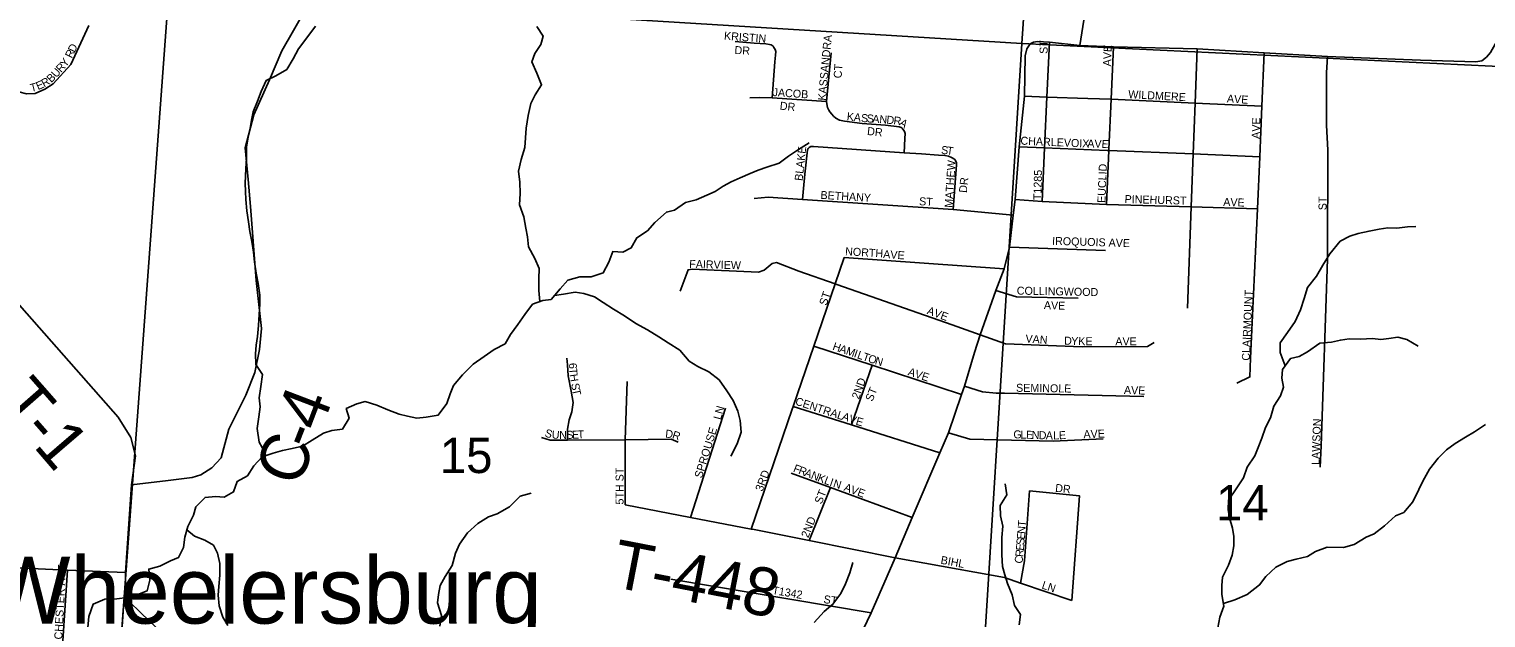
# Model space of a CAD drawing. Extents: x 1624196 to 2029251, y 146837 to 440034.
# Drawn here: x 1866006 to 1875106, y 266685 to 270363 of the extents above; entities that cross this region are included whole.
import ezdxf

# ---------------------------------------------------------------- set-up
doc = ezdxf.new("R2010")
doc.units = 0
for name, color, linetype in [('GM_X_County_Road', 7, 'Continuous'), ('GM_X_County_Road_Text', 7, 'Continuous'), ('GM_X_Minor_River', 7, 'Continuous'), ('GM_X_Section', 7, 'Continuous'), ('GM_X_Section_Text', 7, 'Continuous'), ('GM_X_Township_Road', 7, 'Continuous'), ('GM_X_Township_Road_Text', 7, 'Continuous'), ('GM_X_Township_Subdivision', 7, 'Continuous'), ('GM_X_Township_Subdivision_Text', 7, 'Continuous'), ('GM_X_Unincorporated_Text', 7, 'Continuous')]:
    doc.layers.add(name, color=color, linetype=linetype)

msp = doc.modelspace()

# ---------------------------------------------------------------- linework, layer by layer
at = {"layer": 'GM_X_County_Road'}
for points in [[(1874117, 270192.6), (1874698.8, 270168.5), (1875042.6, 270159.9), (1875081.1, 270165), (1875109.3, 270188.1), (1875135, 270217.6), (1875351.7, 270606.8), (1875769.6, 271254.1), (1875787.2, 271394.5), (1875819.1, 271649.1), (1875905.2, 272336.6), (1875937.3, 272473.6), (1875977.2, 272643.9), (1876018.7, 272820.9)], [(1866646.8, 267515.1), (1866874.7, 267543), (1867025.1, 267561.1), (1867079.3, 267579.1), (1867148.5, 267621.3), (1867205.7, 267684.5), (1867254.5, 267863.2), (1867359.7, 268076.7), (1867416.6, 268218.5), (1867445.5, 268362.4), (1867458.4, 268492.5), (1867424.5, 268793.1), (1867389.6, 269254), (1867374.8, 269424.3), (1867356.1, 269620.7), (1867409.5, 269828.6), (1867508.7, 270046.1), (1867585.8, 270227.8), (1867820.2, 270640.6), (1867879, 270770.3), (1867927.8, 270896.1), (1867954.6, 271036.1), (1867980.5, 271310.3), (1868041.8, 271781.7)], [(1872569.8, 270260.4), (1872707.4, 271134.1)], [(1871091.4, 266352.4), (1871266.7, 266715.6), (1871416.2, 267060.3), (1871522.7, 267310.7), (1871694.9, 267715.2), (1871748.7, 267841.5), (1871829.7, 268079.9), (1871848.9, 268133.2), (1871912.6, 268342.9), (1871947.6, 268452.5), (1872044.2, 268731), (1872097.5, 268865.8), (1872130.3, 269000.8), (1872154.4, 269199.8), (1872164.9, 269298.3), (1872190.2, 269627.9), (1872223.4, 269944.1), (1872228.9, 270197.1), (1872238.5, 270239.7), (1872246.8, 270253.5), (1872260.5, 270271.4), (1872281.2, 270282.4), (1872305.9, 270286.5), (1872379.5, 270282.7), (1872569.8, 270260.4), (1872780.2, 270253.1), (1873302.5, 270240.7), (1873720.7, 270215.6), (1874117, 270192.6)], [(1866607.9, 266967.1), (1866646.8, 267515.1)], [(1865926.1, 266996.5), (1866246, 266982.7), (1866607.9, 266967.1)], [(1867562.6, 265135), (1867524.2, 265211.8), (1867290.6, 265631.7), (1867231.3, 265738.2), (1867062, 266204), (1866817.5, 266609.7), (1866713, 266708.3), (1866622.7, 266795.6), (1866610.6, 266848.3), (1866607.9, 266967.1)], [(1865950, 263507.3), (1866034.8, 263637.4), (1866288, 263981.4), (1866419, 264182.9), (1866423.7, 264340), (1866465.6, 265074.8), (1866481.8, 265246.8), (1866507.6, 265556.1), (1866547.4, 266035.5), (1866595.6, 266755), (1866622.7, 266795.6)]]:
    msp.add_lwpolyline(points, dxfattribs=at)
at = {"layer": 'GM_X_Minor_River'}
for points in [[(1867483.2, 267697.3), (1867481.1, 267716.2), (1867443.7, 267782.6), (1867430.4, 267868.8), (1867440.9, 267940.8), (1867449.4, 268002.8), (1867443.9, 268058.9), (1867454.4, 268130.9), (1867465, 268204.9), (1867423.5, 268267.3), (1867420, 268335.4), (1867424.5, 268389.4), (1867432.9, 268443.4), (1867439.4, 268511.4), (1867444, 268579.5), (1867448.5, 268645.5), (1867446.9, 268701.6), (1867437.5, 268773.7), (1867424, 268837.9), (1867414.6, 268910.1), (1867407.1, 268970.2), (1867397.6, 269036.3), (1867386.1, 269098.5), (1867376.6, 269158.6), (1867367.1, 269228.8), (1867359.7, 269298.9), (1867358.1, 269349), (1867356.5, 269401.1), (1867359.2, 269491.1), (1867363.7, 269559.2), (1867364.3, 269627.3), (1867374.7, 269689.2), (1867387.2, 269743.2), (1867395.6, 269795.2), (1867406, 269847.2), (1867432.5, 269913), (1867454.9, 269972.9), (1867487.5, 270042.8), (1867547.6, 270072.3), (1867615.9, 270111.8), (1867656.4, 270177.6), (1867688.9, 270239.4), (1867747.4, 270317), (1867795.9, 270382.7)], [(1869197.2, 268661), (1869189.9, 268729.9), (1869190.5, 268804), (1869193, 268868), (1869165.5, 268930.3), (1869126.1, 269002.7), (1869118.6, 269064.8), (1869109, 269119), (1869097.6, 269191.2), (1869070.2, 269265.5), (1869074.8, 269335.5), (1869071.3, 269407.6), (1869063.9, 269475.7), (1869080.4, 269547.7), (1869103, 269623.6), (1869107.5, 269683.6), (1869111.9, 269743.7), (1869124.6, 269823.7), (1869141.1, 269897.6), (1869167.6, 269953.5), (1869208, 270015.2), (1869178.6, 270087.5), (1869147.2, 270159.8), (1869165.6, 270211.8), (1869202, 270267.5), (1869218.4, 270319.5), (1869176.9, 270379.9)], [(1867046.8, 267379.2), (1867105.2, 267436.9), (1867171.2, 267442.3), (1867225.1, 267437.9), (1867283.3, 267471.5), (1867305.8, 267537.4), (1867370.1, 267572.9), (1867410.5, 267634.7), (1867462.9, 267690.3), (1867531.1, 267713.8), (1867589.1, 267729.4), (1867649.2, 267742.9), (1867713.3, 267758.4), (1867773.5, 267794), (1867845.8, 267839.5), (1867897.9, 267855.1), (1867963.9, 267864.6), (1868006.5, 267932.3), (1867986.9, 267992.6), (1868053.1, 268022.1), (1868105.2, 268035.7), (1868179, 268013.1), (1868246.7, 267984.5), (1868318.4, 267957.9), (1868370.3, 267945.5), (1868428.2, 267933), (1868486.2, 267938.6), (1868562.2, 267952), (1868616.7, 268023.6), (1868637.2, 268083.5), (1868657.6, 268135.5), (1868714.1, 268203.1), (1868780.6, 268270.6), (1868848.9, 268318.1), (1868911.2, 268361.7), (1868979.4, 268397.2), (1869013.9, 268455), (1869058.3, 268518.7), (1869102.8, 268580.4), (1869151.3, 268644.1), (1869215.4, 268667.7), (1869267.4, 268673.2), (1869323.9, 268740.9), (1869372.3, 268794.6), (1869446.4, 268816), (1869518.3, 268815.4), (1869592.5, 268840.9), (1869627, 268906.7), (1869653.5, 268974.5), (1869715.4, 268970.1), (1869767.6, 268995.7), (1869802.1, 269059.5), (1869868.4, 269103), (1869914.7, 269154.7), (1869987.2, 269220.2), (1870037.3, 269231.8), (1870105.6, 269279.3), (1870173.7, 269296.8), (1870239.9, 269326.3), (1870292, 269348), (1870342.2, 269381.6), (1870392.4, 269409.2), (1870448.6, 269434.8), (1870510.7, 269460.4), (1870560.9, 269482), (1870615, 269501.6), (1870691.1, 269525), (1870749.4, 269568.6), (1870811.7, 269610.2), (1870880, 269653.7)], [(1873852.6, 268259.2), (1873821.6, 268343.2), (1873822, 268403.2), (1873866.5, 268467), (1873915, 268536.7), (1873947.6, 268608.5), (1873972.1, 268680.4), (1873992.6, 268748.3), (1874047.2, 268819.9), (1874087.7, 268887.7), (1874132.2, 268959.4), (1874196.8, 269039), (1874257, 269070.6), (1874309.1, 269086.2), (1874377.1, 269101.7), (1874439.2, 269113.2), (1874493.2, 269120.8), (1874549.2, 269120.3), (1874617.2, 269127.8), (1874669.2, 269129.4)], [(1869288.7, 268698.8), (1869343.6, 268706.7), (1869417.7, 268720.1), (1869471.6, 268711.7), (1869537.3, 268691.1), (1869593, 268654.7), (1869656.7, 268614.1), (1869726.3, 268571.5), (1869795.8, 268522.9), (1869869.5, 268484.3), (1869939.1, 268439.7), (1869998.7, 268403.2), (1870070.3, 268356.6), (1870129.7, 268288), (1870183.5, 268255.6), (1870253.1, 268221), (1870316.7, 268172.5), (1870364.1, 268104), (1870403.6, 268043.6), (1870433.1, 267975.3), (1870448.6, 267917.1), (1870454, 267845), (1870429.5, 267771.1), (1870388.9, 267695.4)], [(1873432.3, 266622.3), (1873444.8, 266688.3), (1873469.3, 266758.2), (1873455.9, 266830.4), (1873456.3, 266886.4), (1873460.7, 266938.4), (1873499.3, 267014.2), (1873521.8, 267076.1), (1873532.2, 267134.1), (1873532.7, 267192.2), (1873523.1, 267244.3), (1873505.6, 267310.5), (1873496, 267360.6), (1873498.5, 267420.7), (1873547, 267490.4), (1873591.5, 267560.1), (1873616.1, 267626), (1873662.6, 267697.7), (1873683, 267749.6), (1873707.4, 267807.5), (1873729.9, 267873.4), (1873760.4, 267935.2), (1873780.9, 268007.1), (1873823.4, 268072.9), (1873841.8, 268126.8), (1873832.3, 268182.9), (1873836.7, 268236.9), (1873885.2, 268304.6), (1873939.3, 268318.2), (1873991.5, 268347.8), (1874069.8, 268401.3), (1874141.8, 268406.7), (1874197.9, 268420.3), (1874251.9, 268427.9), (1874323.9, 268425.3), (1874397.8, 268430.8), (1874449.8, 268424.4), (1874499.8, 268430), (1874555.8, 268437.5), (1874611.6, 268423.1), (1874683.3, 268382.5)], [(1873466.4, 266774.1), (1873537.6, 266797.7), (1873615.8, 266831.1), (1873692.2, 266890.6), (1873732.6, 266942.3), (1873795, 267001.9), (1873865.2, 267037.4), (1873921.3, 267051), (1873991.4, 267068.4), (1874041.6, 267100.1), (1874115.7, 267125.5), (1874217.7, 267124.7), (1874283.8, 267142.2), (1874358.1, 267189.7), (1874408.2, 267209.3), (1874472.5, 267258.9), (1874541, 267322.4), (1874593.1, 267342.1), (1874649.6, 267409.7), (1874688.2, 267487.5), (1874712.6, 267539.3), (1874753.1, 267613.1), (1874807.7, 267682.8), (1874860, 267734.4), (1874914.3, 267774), (1874978.6, 267813.6), (1875034.8, 267847.2), (1875103.1, 267892.7)], [(1868571.8, 266632.5), (1868582.3, 266700.4), (1868557, 266778.7), (1868563.4, 266830.7), (1868573.8, 266886.7), (1868606.2, 266942.5), (1868648.7, 267012.3), (1868669.3, 267088.2), (1868693.8, 267146.1), (1868744.3, 267215.7), (1868808.7, 267273.3), (1868875, 267316.8), (1868929.1, 267334.4), (1869007.4, 267377.8), (1869073.9, 267445.4), (1869141.9, 267462.9)], [(1872088.2, 267257.5), (1872074.7, 267321.7), (1872071.3, 267385.8), (1872113.8, 267453.6), (1872104.3, 267521.7)], [(1866373.3, 266623.7), (1866379.8, 266693.7), (1866406.4, 266769.6), (1866478.6, 266801.1), (1866554.6, 266804.5), (1866618.6, 266812), (1866684.7, 266831.5), (1866742.8, 266853.1), (1866761.4, 266921), (1866753.9, 266989.1), (1866822, 267008.6), (1866890.2, 267040.1), (1866940.4, 267061.7), (1866970.8, 267123.6), (1866979.3, 267189.6), (1866997.8, 267255.5), (1867032.4, 267325.3), (1867046.8, 267379.2)], [(1866991.9, 267234.2), (1867039.3, 267195.1), (1867103.1, 267170.6), (1867158.8, 267138.1), (1867182.4, 267087.9), (1867197.9, 267023.7), (1867197.3, 266951.6), (1867190.7, 266881.6), (1867188.3, 266825.5), (1867193.8, 266759.4), (1867217.2, 266689.2), (1867246.8, 266636.9)], [(1872191.3, 266642), (1872199.8, 266706.1), (1872162.3, 266762.4), (1872146.8, 266828.6), (1872117.4, 266898.9), (1872101.8, 266953.1), (1872086.3, 267005.3), (1872082.8, 267079.4), (1872083.3, 267135.5), (1872081.7, 267187.5), (1872088.2, 267257.5)], [(1870910.3, 266656.1), (1870972.8, 266723.7), (1871027.1, 266769.3), (1871077.6, 266837), (1871106.1, 266896.8), (1871132.6, 266966.7), (1871151.1, 267030.6)]]:
    msp.add_lwpolyline(points, dxfattribs=at)
at = {"layer": 'GM_X_Section'}
for points in [[(1866452.3, 276073.9), (1872577.6, 275738.7), (1872207.6, 270274.4), (1866878.3, 270602.6)], [(1872577.6, 275738.7), (1876305.4, 275561.9), (1875663.4, 270106.6), (1872207.6, 270274.4)], [(1872207.6, 270274.4), (1871875.5, 264953), (1866483.9, 265233.4), (1866878.3, 270602.6)], [(1875663.4, 270106.6), (1875828.2, 267389.8), (1875645.1, 264736.1), (1871875.5, 264953), (1872207.6, 270274.4)]]:
    msp.add_lwpolyline(points, close=True, dxfattribs=at)
msp.add_lwpolyline([(1866878.3, 270602.6), (1866483.9, 265233.4), (1863140.4, 265454.9)], dxfattribs=at)
at = {"layer": 'GM_X_Township_Road'}
for points in [[(1866646.8, 267515.1), (1866671.6, 267698), (1866641.5, 267812.5), (1866563.2, 267938.9), (1865373.3, 269286.5), (1864540.1, 270457.6), (1864521.1, 270506.7), (1864158.5, 270971.3), (1864099.7, 271047.3), (1864034.4, 271119), (1863906.6, 271243.2), (1863846.9, 271317.6), (1863839, 271327.9), (1863692.4, 271520.9), (1863529.3, 271759.2), (1863465, 271858), (1863371, 271909.7), (1863276.9, 271991.2), (1863179.8, 272060.2), (1863021.5, 272174.7), (1862912.6, 272292.7)], [(1869730.1, 267390), (1870137.3, 267312), (1870516.2, 267239.4), (1870524.4, 267237.9), (1870879.1, 267167.2), (1871416.2, 267060.3)]]:
    msp.add_lwpolyline(points, dxfattribs=at)
at = {"layer": 'GM_X_Township_Subdivision'}
for points in [[(1865426.1, 270422.2), (1865527.8, 270237.9), (1865631, 270168.6), (1865695.3, 270126.6), (1865818, 270036.2), (1865887.4, 269993.5), (1865942.5, 269972.5), (1865991, 269958.3), (1866043.3, 269962.1), (1866104.1, 269988.7), (1866155.8, 270020.9), (1866266.1, 270141.7), (1866379.9, 270386.4)], [(1870647.5, 269934.4), (1870665.3, 270158), (1870668.9, 270200.6), (1870670.3, 270223.3), (1870666.7, 270236.8), (1870658.9, 270248.8), (1870653.2, 270256.6), (1870641.9, 270264.5), (1870630.5, 270268), (1870608.5, 270271.6), (1870536.2, 270276.5), (1870417.6, 270285.7)], [(1872334, 269285.4), (1872349.3, 269621.5), (1872363.8, 269939.1), (1872379.5, 270282.7)], [(1870986.5, 269910.1), (1871017.4, 270216.2)], [(1872752, 269612.6), (1872765.4, 269925), (1872780.2, 270253.1)], [(1873241.9, 268618.9), (1873265.5, 269252.3), (1873277.9, 269583.2), (1873289.8, 269901.2), (1873302.5, 270240.7)], [(1873551.1, 268151.6), (1873632, 268190.1), (1873636.3, 268308.3), (1873680.5, 269240.3), (1873693.9, 269565.7), (1873706.9, 269882.3), (1873720.7, 270215.6)], [(1874116.3, 268936.4), (1874118.6, 269607.8), (1874111.5, 269763.3), (1874110.4, 270090.7), (1874117, 270192.6)], [(1870509.2, 269933.7), (1870571.8, 269935.1), (1870647.5, 269934.4)], [(1870986.5, 269910.1), (1870647.5, 269934.4)], [(1871472.1, 269590.5), (1871477.5, 269680.7), (1871477.9, 269711.2), (1871475.4, 269722.8), (1871470.9, 269730.6), (1871460.6, 269743.5), (1871454.1, 269749.3), (1871440.6, 269753.8), (1871355.6, 269762.8), (1871210.7, 269774.4), (1871100.6, 269787.3), (1871069.2, 269795.1), (1871046.4, 269807.7), (1871031.7, 269819.1), (1871020.3, 269831.1), (1871007.2, 269846.7), (1871001.5, 269857.2), (1870994.2, 269873.5), (1870991.4, 269884.9), (1870986.5, 269910.1)], [(1872223.4, 269944.1), (1872363.8, 269939.1), (1872619.1, 269930.1)], [(1872619.1, 269930.1), (1872765.4, 269925), (1873289.8, 269901.2), (1873706.9, 269882.3)], [(1870836.9, 269298.8), (1870844, 269368.1), (1870853, 269457.7), (1870869.4, 269609.2), (1870873.1, 269617.4), (1870879.1, 269623.4), (1870890.3, 269630.1), (1870906.7, 269630.8), (1871472.1, 269590.5), (1871580, 269583.4), (1871686.9, 269576.4), (1871726.6, 269572.8), (1871748.7, 269570.2), (1871769, 269562.2)], [(1872190.2, 269627.9), (1872349.3, 269621.5), (1872741.6, 269605.7)], [(1871777.9, 269236.1), (1871800, 269515.4), (1871799.1, 269527.7), (1871792.9, 269542.8), (1871786.7, 269549.9), (1871769, 269562.2)], [(1872736.3, 269267.7), (1872751.7, 269605.3), (1872752, 269612.6)], [(1872741.6, 269605.7), (1872751.7, 269605.3), (1873277.9, 269583.2), (1873693.9, 269565.7)], [(1870536.5, 269305.4), (1870623.4, 269314.2), (1870836.9, 269298.8), (1871777.9, 269236.1), (1872154.4, 269199.8)], [(1872164.9, 269298.3), (1872334, 269285.4), (1872736.3, 269267.7), (1873265.5, 269252.3), (1873680.5, 269240.3)], [(1872130.3, 269000.8), (1872729.3, 268979.9)], [(1870073.3, 268726.2), (1870122.2, 268859.8), (1870147.5, 268862.7), (1870562.9, 268844.9), (1870597, 268856.8), (1870648.9, 268899.8), (1870674.2, 268904.3), (1870815.1, 268850.8), (1871042.1, 268771.4), (1871052.5, 268767.7), (1871771.8, 268514.7), (1871947.6, 268452.5)], [(1870773.2, 267988.1), (1870779.1, 268005.4), (1870908.8, 268383.2), (1871042.1, 268771.4), (1871098.7, 268936.4)], [(1871098.7, 268936.4), (1872097.5, 268865.8)], [(1874071.6, 267626), (1874078.2, 267760.2), (1874116.3, 268925.5), (1874116.3, 268936.4)], [(1872044.2, 268731), (1872173.6, 268690.7), (1872559.6, 268683.1)], [(1871947.6, 268452.5), (1872105.1, 268396.2), (1872583.8, 268377.4), (1872992.3, 268380.1), (1873034.1, 268404.4)], [(1870908.8, 268383.2), (1871273.6, 268263), (1871829.7, 268079.9)], [(1869369.2, 267795.1), (1869369.2, 267864.6), (1869380.3, 267921.9), (1869396.5, 267972.3), (1869404.2, 268031.2), (1869391.4, 268100.4), (1869372.6, 268197.8), (1869369.2, 268265.3), (1869365.7, 268306.3)], [(1871142.6, 267890.2), (1871273.6, 268263)], [(1869730.1, 267390), (1869729.5, 267796.8), (1869741.3, 268161.6)], [(1871848.9, 268133.2), (1871962.1, 268096.8), (1872047.1, 268088.7), (1872098.9, 268087.6)], [(1872098.9, 268087.6), (1872969.4, 268068.5)], [(1870137.3, 267312), (1870357.3, 267994.8)], [(1870779.1, 268005.4), (1871142.6, 267890.2), (1871694.9, 267715.2)], [(1870516.2, 267239.4), (1870773.2, 267988.1), (1870773.2, 267988.1)], [(1869206.3, 267812), (1869261.6, 267794.6), (1869369.2, 267795.1), (1869729.5, 267796.8), (1870017.2, 267802.2), (1870060.6, 267782.6)], [(1871748.7, 267841.5), (1871883.3, 267802.1), (1872403, 267787.8), (1872715.3, 267803.3)], [(1870767.6, 267587.8), (1871011.4, 267498.5), (1871522.7, 267310.7)], [(1870879.1, 267167.2), (1871011.4, 267498.5)], [(1872199.6, 266901.7), (1872225.2, 267041.5), (1872255.8, 267477.9), (1872567.7, 267447.6), (1872520.7, 266793)], [(1871416.2, 267060.3), (1872098.9, 266935.8), (1872199.6, 266901.7), (1872520.7, 266793)], [(1866217.6, 266540.7), (1866246, 266982.7)], [(1870015.3, 266927.1), (1871266.7, 266715.6)]]:
    msp.add_lwpolyline(points, dxfattribs=at)

# ---------------------------------------------------------------- texts
at = {"layer": 'GM_X_County_Road_Text'}
for s, rotation, p in [('4', 69.15394, (1867824.9, 267839.8)), ('C', 68.53487, (1867688.6, 267492.5)), ('-', 68.66009, (1867779.1, 267722.5))]:
    msp.add_text(s, height=300, rotation=rotation, dxfattribs=at).set_placement(p)
at = {"layer": 'GM_X_Section_Text'}
for s, p in [('15', (1868572, 267589.5)), ('14', (1873420.7, 267293.6))]:
    msp.add_text(s, height=221, rotation=0.00001, dxfattribs=at).set_placement(p)
at = {"layer": 'GM_X_Township_Road_Text'}
for s, rotation, p in [('T', 311.1819, (1865799.7, 268018)), ('-', 311.10001, (1865947.4, 267849.2)), ('1', 310.65379, (1866028, 267756.8)), ('T-448', 349.02508, (1869633.3, 266881.9))]:
    msp.add_text(s, height=300, rotation=rotation, dxfattribs=at).set_placement(p)
at = {"layer": 'GM_X_Township_Subdivision_Text'}
for s, rotation, p in [('D', 64.05706, (1866290.3, 270213.7)), ('KRISTIN', 355.83993, (1870345.8, 270297.4)), ('KASSANDRA', 84.62362, (1870982.6, 269914.9)), ('ST', 90, (1872368.5, 270208.8)), ('Y', 52.66803, (1866234.6, 270122.1)), ('R', 63.79676, (1866272.7, 270177.9)), ('DR', 356.98902, (1870411.6, 270208)), ('AVE', 87.9557, (1872764.5, 270130)), ('B', 43.01384, (1866143.9, 270025.9)), ('U', 48.09321, (1866176.2, 270056.4)), ('R', 48.45607, (1866205.8, 270089.4)), ('CT', 86.81007, (1871081.6, 270055)), ('T', 14.11934, (1866019.5, 269970)), ('E', 23.80592, (1866062.3, 269981.6)), ('R', 30.50126, (1866100.2, 269998.7)), ('JACOB', 356.10153, (1870649.4, 269945.4)), ('DR', 353.99459, (1870693.6, 269860.8)), ('WILDMERE', 356.94592, (1872871.2, 269932.2)), ('AVE', 356.05313, (1873487.4, 269905.8)), ('K', 354.41772, (1871112.2, 269793.7)), ('A', 353.38465, (1871155.8, 269789.4)), ('S', 355.17001, (1871201.2, 269784.2)), ('S', 356.43752, (1871237.5, 269781.2)), ('A', 356.49689, (1871272.6, 269779)), ('N', 356.04053, (1871316.5, 269776.3)), ('D', 354.36335, (1871360, 269773.3)), ('R', 352.70629, (1871403.4, 269769)), ('DR', 353.9889, (1871239.2, 269702.4)), ('A', 327.41316, (1871437.2, 269765.9)), ('AVE', 88.02622, (1873692.9, 269676.8)), ('BLAKE', 83.659, (1870837.4, 269413.2)), ('S', 354.28125, (1871701.1, 269584.6)), ('T', 351.59755, (1871735.5, 269581.2)), ('CHARLEVOIX', 357.45417, (1872198, 269641.8)), ('AVE', 358.02611, (1872615.9, 269624.2)), ('MATHEW', 86.25037, (1871774.6, 269245.8)), ('T1285', 88.40977, (1872329, 269293.9)), ('EUCLID', 87.75551, (1872729.3, 269276.4)), ('DR', 83.99398, (1871863.6, 269338.5)), ('BETHANY', 356.53192, (1870948.5, 269303)), ('ST', 356.41856, (1871564.5, 269263.4)), ('PINEHURST', 358.49196, (1872849, 269276.7)), ('AVE', 358.02611, (1873465.1, 269259)), ('ST', 90, (1874110.9, 269232)), ('NORTH', 356.4231, (1871102.5, 268951)), ('IROQUOIS AVE', 358.24644, (1872396.1, 269015.7)), ('FAIRVIEW', 358.31861, (1870129.2, 268871.8)), ('AVE', 356.0574, (1871340.2, 268933.4)), ('ST', 71.56067, (1870987.4, 268632.2)), ('COLLINGWOOD', 358.90938, (1872175.7, 268704.6)), ('CLAIRMOUNT', 87.53848, (1873631.3, 268290.8)), ('AVE', 339.68029, (1871611.2, 268585.2)), ('AVE', 358.02611, (1872344.5, 268614.3)), ('VAN', 356.18472, (1872229, 268405.4)), ('H', 340.98437, (1871021.4, 268360.9)), ('A', 341.00169, (1871063, 268346.6)), ('M', 340.99191, (1871104.6, 268332.3)), ('I', 340.98996, (1871154.5, 268315.1)), ('L', 340.99488, (1871175.3, 268307.9)), ('D', 357.82512, (1872470.7, 268392.2)), ('Y', 357.82359, (1872514.7, 268390.5)), ('K', 358.72239, (1872559.5, 268388.9)), ('E', 359.93012, (1872604.6, 268387.9)), ('AVE', 0.00001, (1872791.6, 268387.8)), ('6', 272.4048, (1869377.8, 268276.7)), ('T', 340.98197, (1871208.6, 268296.4)), ('O', 341.78182, (1871242.6, 268284.7)), ('N', 343.7882, (1871286.3, 268270.4)), ('T', 274.64399, (1869379.2, 268243.8)), ('H', 278.59927, (1869382.5, 268204.9)), ('2ND', 70.20312, (1871189.9, 268047.2)), ('AVE', 341.56748, (1871492.1, 268202.6)), ('S', 280.53069, (1869391.7, 268146.6)), ('T', 281.91008, (1869398.4, 268110.7)), ('ST', 68.19607, (1871274.3, 268033.2)), ('SEMINOLE', 359.18199, (1872171.3, 268097.4)), ('AVE', 357.95181, (1872844.7, 268084.2)), ('LN', 74.48371, (1870327.3, 267918.9)), ('CENTRAL', 341.84714, (1870788.1, 268017.8)), ('A', 338.32848, (1871079.1, 267925.2)), ('V', 340.80593, (1871122.2, 267908.1)), ('E', 343.97502, (1871166.6, 267892.7)), ('LAWSON', 88.05957, (1874067, 267639.5)), ('S', 341.93219, (1869223.1, 267819.3)), ('U', 355.93359, (1869269.6, 267805.8)), ('N', 0.38703, (1869317.7, 267802.6)), ('S', 1.52, (1869362.8, 267802.9)), ('E', 2.0772, (1869398.5, 267803.8)), ('T', 2.12124, (1869433.8, 267805.1)), ('D', 354.65914, (1869978.7, 267811.5)), ('R', 341.39994, (1870019.6, 267808)), ('SPROUSE', 72.76073, (1870208.6, 267554)), ('G', 358.02168, (1872153.9, 267807)), ('L', 358.00783, (1872197.8, 267805.5)), ('E', 358.01895, (1872233, 267804.3)), ('N', 358.01117, (1872268.2, 267803.1)), ('D', 358.01076, (1872312.2, 267801.6)), ('A', 358.59095, (1872356.7, 267800)), ('L', 1.90812, (1872403.9, 267798.9)), ('E', 2.9477, (1872440, 267800.2)), ('AVE', 2.04819, (1872593.2, 267807)), ('F', 338.7693, (1870775.4, 267599.6)), ('R', 338.76459, (1870808.2, 267586.9)), ('5TH ST', 90, (1869719.8, 267392.8)), ('3RD', 69.44644, (1870587.2, 267470.9)), ('A', 338.77666, (1870845.1, 267572.5)), ('N', 338.76873, (1870886.1, 267556.6)), ('K', 338.77892, (1870927.2, 267540.6)), ('L', 338.99713, (1870968.4, 267524.6)), ('I', 340.86515, (1871002.9, 267511.4)), ('N', 342.59755, (1871025.3, 267503.7)), ('ST', 68.19607, (1870956.8, 267391.9)), ('AVE', 339.67673, (1871092, 267480.9)), ('DR', 353.9889, (1872414.1, 267472.6)), ('2ND', 68.19406, (1870873.2, 267180.7)), ('T', 85.25333, (1872232.1, 267252.2)), ('S', 85.25333, (1872222.6, 267138.2)), ('E', 85.24089, (1872225.6, 267173.3)), ('N', 85.23, (1872228.5, 267208.3)), ('R', 84.9544, (1872216.2, 267063.4)), ('E', 85.25333, (1872219.7, 267103.1)), ('CHESTER AVE', 86.95456, (1866213, 266548.5)), ('BIHL', 349.37993, (1871697.6, 267023.5)), ('C', 82.10686, (1872210.5, 267021.4)), ('LN', 341.56141, (1872328.1, 266869.2)), ('T1342', 350.27156, (1870646, 266834.5)), ('ST', 352.40202, (1870966.8, 266777.4))]:
    msp.add_text(s, height=50, rotation=rotation, dxfattribs=at).set_placement(p)
at = {"layer": 'GM_X_Unincorporated_Text'}
msp.add_text('Wheelersburg', height=417, rotation=0.00001, dxfattribs=at).set_placement((1865738.4, 266649))

doc.saveas('drawing.dxf')
